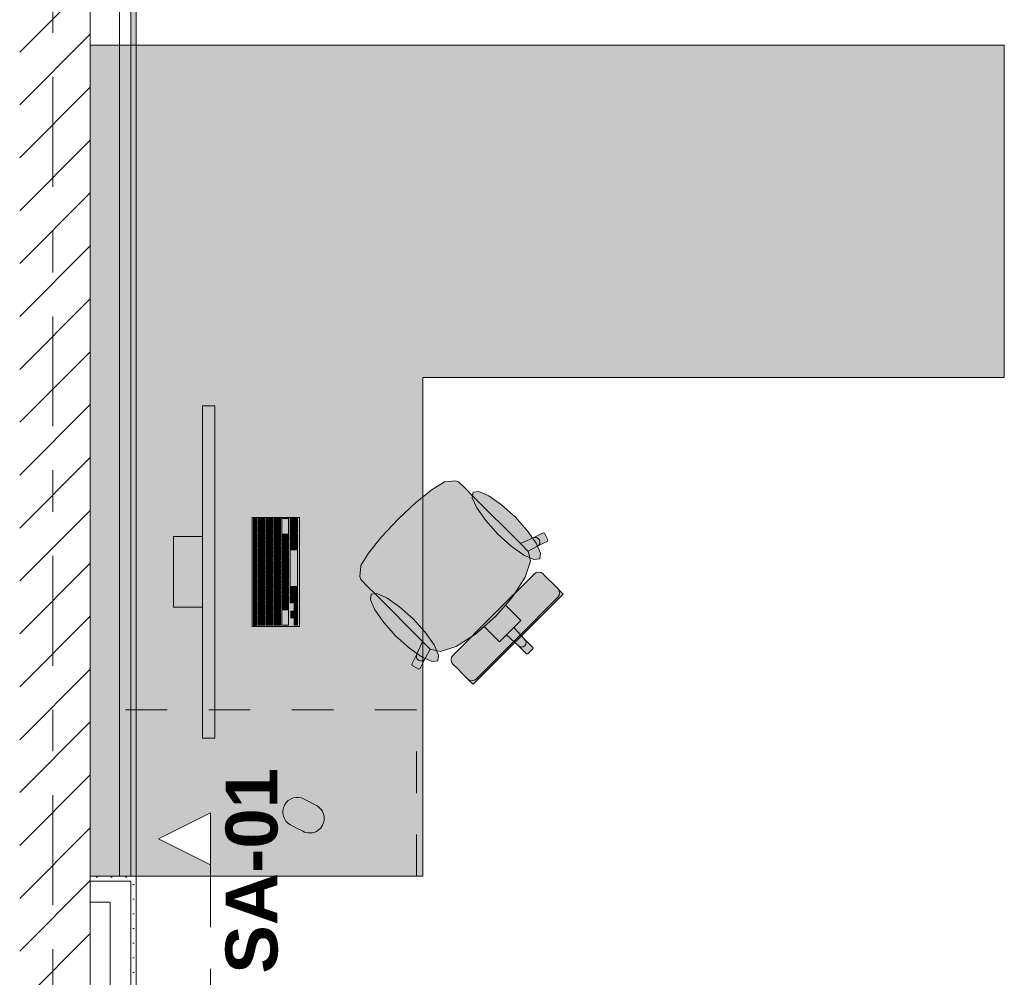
# Model space of a CAD drawing. Header units: metres. Extents: x -3.6 to 84.5, y -11 to 16.8.
# Tile 326 of 389: x 50.9 to 53.2, y 0.8 to 3.1. Entities that reach past the tile are written whole.
import ezdxf

# ---------------------------------------------------------------- set-up
doc = ezdxf.new("R2010")
doc.units = ezdxf.units.M
doc.header["$MEASUREMENT"] = 0
for name, pattern in [('Schnittlinie', [0.3, 0.15, -0.075, 0, -0.075]), ('Strichlinie doppelt', [0.546806, 0.264583, -0.105833, 0.070556, -0.105833]), ('Strichlinie eng', [0.115, 0.075, -0.04]), ('Wipeout_Contour', [1, 0, -1])]:
    doc.linetypes.add(name, pattern=pattern)
for name, color, linetype in [('203 - Marker.Schnitt - Ausbaudetail SA', 7, 'Continuous'), ('451 - Universal.Achsen Raster', 7, 'Continuous'), ('605 - Struktur.Wand Innen', 7, 'Continuous'), ('701 - Einrichtung.Möbel', 7, 'Continuous'), ('Neubau_606 - Struktur.Wand Innen Ausbau', 7, 'Continuous'), ('Neubau_653 - Abdeckung.TB Verkofferung', 7, 'Continuous')]:
    doc.layers.add(name, color=color, linetype=linetype)
doc.styles.add('ERSTELLTER_STIL_1', font='txt')
pattern_1 = [(45, (0, 0), (-0.01767767, 0.01767767), [0, -0.025])]

msp = doc.modelspace()

# ---------------------------------------------------------------- hatches: boundary and pattern name
at = {"layer": '701 - Einrichtung.Möbel', "linetype": 'Continuous', "lineweight": 0, "true_color": 0x3a3a3a}
for points in [[(51.02, 3.01), (51.02, 1.01), (51.82, 1.01), (51.82, 2.21), (53.22, 2.21), (53.22, 3.01)], [(51.3199, 2.1421), (51.2899, 2.1421), (51.2899, 1.3421), (51.3199, 1.3421)], [(51.9423, 1.923), (51.9228, 1.9425), (51.9061, 1.9592), (51.8991, 1.9615), (51.874, 1.9592), (51.8724, 1.9586), (51.843, 1.9407), (51.8039, 1.9093), (51.8033, 1.9088), (51.7609, 1.8691), (52.0791, 1.5509), (52.0853, 1.5571), (52.0852, 1.5602), (52.0653, 1.5801), (52.0394, 1.608), (52.0565, 1.6251), (52.0404, 1.6412), (52.0195, 1.6621), (52.0374, 1.6826), (52.067, 1.7294), (52.0797, 1.7677), (52.0736, 1.7916), (52.0963, 1.8039), (52.1207, 1.8159), (52.1216, 1.8189), (52.1131, 1.835), (52.1101, 1.8361), (52.0858, 1.824), (52.0551, 1.8102)], [(52.0423, 1.8744), (52.0099, 1.9036), (51.9794, 1.9251), (51.9553, 1.9359), (51.9412, 1.9341), (51.9394, 1.9201), (51.9502, 1.8959), (51.9718, 1.8654), (52.0009, 1.8331), (52.0333, 1.8039), (52.0638, 1.7823), (52.0879, 1.7716), (52.102, 1.7733), (52.1038, 1.7874), (52.093, 1.8115), (52.0714, 1.842)], [(51.5239, 1.8731), (51.4099, 1.8731), (51.4099, 1.6111), (51.5239, 1.6111)], [(51.4209, 1.8621), (51.4209, 1.8704), (51.4207, 1.8706), (51.4131, 1.8706), (51.4129, 1.8704), (51.4129, 1.8538), (51.4131, 1.8536), (51.4207, 1.8536), (51.4209, 1.8538)], [(51.4209, 1.8436), (51.4209, 1.8519), (51.4207, 1.8521), (51.4131, 1.8521), (51.4129, 1.8519), (51.4129, 1.8353), (51.4131, 1.8351), (51.4207, 1.8351), (51.4209, 1.8353)], [(51.4399, 1.8626), (51.4399, 1.8704), (51.4397, 1.8706), (51.4241, 1.8706), (51.4239, 1.8704), (51.4239, 1.8548), (51.4241, 1.8546), (51.4397, 1.8546), (51.4399, 1.8548)], [(51.4399, 1.8446), (51.4399, 1.8524), (51.4397, 1.8526), (51.4241, 1.8526), (51.4239, 1.8524), (51.4239, 1.8368), (51.4241, 1.8366), (51.4397, 1.8366), (51.4399, 1.8368)], [(51.4589, 1.8591), (51.4589, 1.8704), (51.4587, 1.8706), (51.4431, 1.8706), (51.4429, 1.8704), (51.4429, 1.8478), (51.4431, 1.8476), (51.4587, 1.8476), (51.4589, 1.8478)], [(51.4779, 1.8564), (51.4779, 1.8704), (51.4777, 1.8706), (51.4621, 1.8706), (51.4619, 1.8704), (51.4619, 1.8423), (51.4621, 1.8421), (51.4777, 1.8421), (51.4779, 1.8423)], [(51.4969, 1.8519), (51.4969, 1.8704), (51.4967, 1.8706), (51.4811, 1.8706), (51.4809, 1.8704), (51.4809, 1.8333), (51.4811, 1.8331), (51.4967, 1.8331), (51.4969, 1.8333)], [(51.5189, 1.8626), (51.5189, 1.8704), (51.5187, 1.8706), (51.5011, 1.8706), (51.5009, 1.8704), (51.5009, 1.8548), (51.5011, 1.8546), (51.5187, 1.8546), (51.5189, 1.8548)], [(51.5189, 1.8446), (51.5189, 1.8524), (51.5187, 1.8526), (51.5011, 1.8526), (51.5009, 1.8524), (51.5009, 1.8368), (51.5011, 1.8366), (51.5187, 1.8366), (51.5189, 1.8368)], [(51.707, 1.6877), (51.8197, 1.5749), (51.8059, 1.5442), (51.7939, 1.5199), (51.7949, 1.5168), (51.8111, 1.5084), (51.814, 1.5093), (51.8261, 1.5336), (51.8384, 1.5564), (51.8623, 1.5503), (51.9006, 1.5629), (51.9474, 1.5925), (51.9679, 1.6105), (51.9887, 1.5896), (52.0049, 1.5735), (52.022, 1.5906), (52.0498, 1.5646), (52.0697, 1.5447), (52.0729, 1.5447), (52.0791, 1.5509), (51.7609, 1.8691), (51.7212, 1.8267), (51.7207, 1.8261), (51.6892, 1.7869), (51.6714, 1.7576), (51.6708, 1.756), (51.6685, 1.7309), (51.6708, 1.7239), (51.6875, 1.7071)], [(51.2899, 1.6571), (51.2899, 1.8271), (51.2199, 1.8271), (51.2199, 1.6571)], [(51.4209, 1.8251), (51.4209, 1.8334), (51.4207, 1.8336), (51.4131, 1.8336), (51.4129, 1.8334), (51.4129, 1.8168), (51.4131, 1.8166), (51.4207, 1.8166), (51.4209, 1.8168)], [(51.4399, 1.8266), (51.4399, 1.8344), (51.4397, 1.8346), (51.4241, 1.8346), (51.4239, 1.8344), (51.4239, 1.8188), (51.4241, 1.8186), (51.4397, 1.8186), (51.4399, 1.8188)], [(51.4589, 1.8376), (51.4589, 1.8454), (51.4587, 1.8456), (51.4431, 1.8456), (51.4429, 1.8454), (51.4429, 1.8298), (51.4431, 1.8296), (51.4587, 1.8296), (51.4589, 1.8298)], [(51.4589, 1.8196), (51.4589, 1.8274), (51.4587, 1.8276), (51.4431, 1.8276), (51.4429, 1.8274), (51.4429, 1.8118), (51.4431, 1.8116), (51.4587, 1.8116), (51.4589, 1.8118)], [(51.4779, 1.8321), (51.4779, 1.8399), (51.4777, 1.8401), (51.4621, 1.8401), (51.4619, 1.8399), (51.4619, 1.8243), (51.4621, 1.8241), (51.4777, 1.8241), (51.4779, 1.8243)], [(51.4969, 1.8231), (51.4969, 1.8309), (51.4967, 1.8311), (51.4811, 1.8311), (51.4809, 1.8309), (51.4809, 1.8153), (51.4811, 1.8151), (51.4967, 1.8151), (51.4969, 1.8153)], [(51.5189, 1.8266), (51.5189, 1.8344), (51.5187, 1.8346), (51.5011, 1.8346), (51.5009, 1.8344), (51.5009, 1.8188), (51.5011, 1.8186), (51.5187, 1.8186), (51.5189, 1.8188)], [(51.4209, 1.8066), (51.4209, 1.8149), (51.4207, 1.8151), (51.4131, 1.8151), (51.4129, 1.8149), (51.4129, 1.7983), (51.4131, 1.7981), (51.4207, 1.7981), (51.4209, 1.7983)], [(51.4399, 1.8086), (51.4399, 1.8164), (51.4397, 1.8166), (51.4241, 1.8166), (51.4239, 1.8164), (51.4239, 1.8008), (51.4241, 1.8006), (51.4397, 1.8006), (51.4399, 1.8008)], [(51.4589, 1.8016), (51.4589, 1.8094), (51.4587, 1.8096), (51.4431, 1.8096), (51.4429, 1.8094), (51.4429, 1.7938), (51.4431, 1.7936), (51.4587, 1.7936), (51.4589, 1.7938)], [(51.4779, 1.8141), (51.4779, 1.8219), (51.4777, 1.8221), (51.4621, 1.8221), (51.4619, 1.8219), (51.4619, 1.8063), (51.4621, 1.8061), (51.4777, 1.8061), (51.4779, 1.8063)], [(51.4779, 1.7961), (51.4779, 1.8039), (51.4777, 1.8041), (51.4621, 1.8041), (51.4619, 1.8039), (51.4619, 1.7883), (51.4621, 1.7881), (51.4777, 1.7881), (51.4779, 1.7883)], [(51.4969, 1.8051), (51.4969, 1.8129), (51.4967, 1.8131), (51.4811, 1.8131), (51.4809, 1.8129), (51.4809, 1.7973), (51.4811, 1.7971), (51.4967, 1.7971), (51.4969, 1.7973)], [(51.5189, 1.8069), (51.5189, 1.8164), (51.5187, 1.8166), (51.5011, 1.8166), (51.5009, 1.8164), (51.5009, 1.7973), (51.5011, 1.7971), (51.5187, 1.7971), (51.5189, 1.7973)], [(51.4209, 1.7881), (51.4209, 1.7964), (51.4207, 1.7966), (51.4131, 1.7966), (51.4129, 1.7964), (51.4129, 1.7798), (51.4131, 1.7796), (51.4207, 1.7796), (51.4209, 1.7798)], [(51.4209, 1.7696), (51.4209, 1.7779), (51.4207, 1.7781), (51.4131, 1.7781), (51.4129, 1.7779), (51.4129, 1.7613), (51.4131, 1.7611), (51.4207, 1.7611), (51.4209, 1.7613)], [(51.4399, 1.7906), (51.4399, 1.7984), (51.4397, 1.7986), (51.4241, 1.7986), (51.4239, 1.7984), (51.4239, 1.7828), (51.4241, 1.7826), (51.4397, 1.7826), (51.4399, 1.7828)], [(51.4399, 1.7726), (51.4399, 1.7804), (51.4397, 1.7806), (51.4241, 1.7806), (51.4239, 1.7804), (51.4239, 1.7648), (51.4241, 1.7646), (51.4397, 1.7646), (51.4399, 1.7648)], [(51.4589, 1.7836), (51.4589, 1.7914), (51.4587, 1.7916), (51.4431, 1.7916), (51.4429, 1.7914), (51.4429, 1.7758), (51.4431, 1.7756), (51.4587, 1.7756), (51.4589, 1.7758)], [(51.4779, 1.7781), (51.4779, 1.7859), (51.4777, 1.7861), (51.4621, 1.7861), (51.4619, 1.7859), (51.4619, 1.7703), (51.4621, 1.7701), (51.4777, 1.7701), (51.4779, 1.7703)], [(51.4969, 1.7871), (51.4969, 1.7949), (51.4967, 1.7951), (51.4811, 1.7951), (51.4809, 1.7949), (51.4809, 1.7793), (51.4811, 1.7791), (51.4967, 1.7791), (51.4969, 1.7793)], [(51.5189, 1.7511), (51.5189, 1.7949), (51.5187, 1.7951), (51.5011, 1.7951), (51.5009, 1.7949), (51.5009, 1.7073), (51.5011, 1.7071), (51.5187, 1.7071), (51.5189, 1.7073)], [(51.4209, 1.7511), (51.4209, 1.7594), (51.4207, 1.7596), (51.4131, 1.7596), (51.4129, 1.7594), (51.4129, 1.7428), (51.4131, 1.7426), (51.4207, 1.7426), (51.4209, 1.7428)], [(51.4399, 1.7546), (51.4399, 1.7624), (51.4397, 1.7626), (51.4241, 1.7626), (51.4239, 1.7624), (51.4239, 1.7468), (51.4241, 1.7466), (51.4397, 1.7466), (51.4399, 1.7468)], [(51.4589, 1.7656), (51.4589, 1.7734), (51.4587, 1.7736), (51.4431, 1.7736), (51.4429, 1.7734), (51.4429, 1.7578), (51.4431, 1.7576), (51.4587, 1.7576), (51.4589, 1.7578)], [(51.4589, 1.7476), (51.4589, 1.7554), (51.4587, 1.7556), (51.4431, 1.7556), (51.4429, 1.7554), (51.4429, 1.7398), (51.4431, 1.7396), (51.4587, 1.7396), (51.4589, 1.7398)], [(51.4779, 1.7601), (51.4779, 1.7679), (51.4777, 1.7681), (51.4621, 1.7681), (51.4619, 1.7679), (51.4619, 1.7523), (51.4621, 1.7521), (51.4777, 1.7521), (51.4779, 1.7523)], [(51.4969, 1.7691), (51.4969, 1.7769), (51.4967, 1.7771), (51.4811, 1.7771), (51.4809, 1.7769), (51.4809, 1.7613), (51.4811, 1.7611), (51.4967, 1.7611), (51.4969, 1.7613)], [(51.4969, 1.7511), (51.4969, 1.7589), (51.4967, 1.7591), (51.4811, 1.7591), (51.4809, 1.7589), (51.4809, 1.7433), (51.4811, 1.7431), (51.4967, 1.7431), (51.4969, 1.7433)], [(51.4209, 1.7326), (51.4209, 1.7409), (51.4207, 1.7411), (51.4131, 1.7411), (51.4129, 1.7409), (51.4129, 1.7243), (51.4131, 1.7241), (51.4207, 1.7241), (51.4209, 1.7243)], [(51.4399, 1.7366), (51.4399, 1.7444), (51.4397, 1.7446), (51.4241, 1.7446), (51.4239, 1.7444), (51.4239, 1.7288), (51.4241, 1.7286), (51.4397, 1.7286), (51.4399, 1.7288)], [(51.4589, 1.7296), (51.4589, 1.7374), (51.4587, 1.7376), (51.4431, 1.7376), (51.4429, 1.7374), (51.4429, 1.7218), (51.4431, 1.7216), (51.4587, 1.7216), (51.4589, 1.7218)], [(51.4779, 1.7421), (51.4779, 1.7499), (51.4777, 1.7501), (51.4621, 1.7501), (51.4619, 1.7499), (51.4619, 1.7343), (51.4621, 1.7341), (51.4777, 1.7341), (51.4779, 1.7343)], [(51.4779, 1.7241), (51.4779, 1.7319), (51.4777, 1.7321), (51.4621, 1.7321), (51.4619, 1.7319), (51.4619, 1.7163), (51.4621, 1.7161), (51.4777, 1.7161), (51.4779, 1.7163)], [(51.4969, 1.7331), (51.4969, 1.7409), (51.4967, 1.7411), (51.4811, 1.7411), (51.4809, 1.7409), (51.4809, 1.7253), (51.4811, 1.7251), (51.4967, 1.7251), (51.4969, 1.7253)], [(52.0882, 1.737), (51.9906, 1.6394), (52.0498, 1.5802), (52.1582, 1.6887), (52.1529, 1.694), (52.1505, 1.6964), (52.145, 1.7019), (52.1426, 1.7043), (52.1354, 1.7115), (52.118, 1.7289), (52.1123, 1.7346), (52.1098, 1.7371), (52.1049, 1.7404), (52.099, 1.7415), (52.0932, 1.7403)], [(51.4209, 1.7141), (51.4209, 1.7224), (51.4207, 1.7226), (51.4131, 1.7226), (51.4129, 1.7224), (51.4129, 1.7058), (51.4131, 1.7056), (51.4207, 1.7056), (51.4209, 1.7058)], [(51.4399, 1.7186), (51.4399, 1.7264), (51.4397, 1.7266), (51.4241, 1.7266), (51.4239, 1.7264), (51.4239, 1.7108), (51.4241, 1.7106), (51.4397, 1.7106), (51.4399, 1.7108)], [(51.4399, 1.7006), (51.4399, 1.7084), (51.4397, 1.7086), (51.4241, 1.7086), (51.4239, 1.7084), (51.4239, 1.6928), (51.4241, 1.6926), (51.4397, 1.6926), (51.4399, 1.6928)], [(51.4589, 1.7116), (51.4589, 1.7194), (51.4587, 1.7196), (51.4431, 1.7196), (51.4429, 1.7194), (51.4429, 1.7038), (51.4431, 1.7036), (51.4587, 1.7036), (51.4589, 1.7038)], [(51.4779, 1.7061), (51.4779, 1.7139), (51.4777, 1.7141), (51.4621, 1.7141), (51.4619, 1.7139), (51.4619, 1.6983), (51.4621, 1.6981), (51.4777, 1.6981), (51.4779, 1.6983)], [(51.4969, 1.7151), (51.4969, 1.7229), (51.4967, 1.7231), (51.4811, 1.7231), (51.4809, 1.7229), (51.4809, 1.7073), (51.4811, 1.7071), (51.4967, 1.7071), (51.4969, 1.7073)], [(51.4209, 1.6956), (51.4209, 1.7039), (51.4207, 1.7041), (51.4131, 1.7041), (51.4129, 1.7039), (51.4129, 1.6873), (51.4131, 1.6871), (51.4207, 1.6871), (51.4209, 1.6873)], [(51.4209, 1.6771), (51.4209, 1.6854), (51.4207, 1.6856), (51.4131, 1.6856), (51.4129, 1.6854), (51.4129, 1.6688), (51.4131, 1.6686), (51.4207, 1.6686), (51.4209, 1.6688)], [(51.4399, 1.6826), (51.4399, 1.6904), (51.4397, 1.6906), (51.4241, 1.6906), (51.4239, 1.6904), (51.4239, 1.6748), (51.4241, 1.6746), (51.4397, 1.6746), (51.4399, 1.6748)], [(51.4589, 1.6936), (51.4589, 1.7014), (51.4587, 1.7016), (51.4431, 1.7016), (51.4429, 1.7014), (51.4429, 1.6858), (51.4431, 1.6856), (51.4587, 1.6856), (51.4589, 1.6858)], [(51.4589, 1.6756), (51.4589, 1.6834), (51.4587, 1.6836), (51.4431, 1.6836), (51.4429, 1.6834), (51.4429, 1.6678), (51.4431, 1.6676), (51.4587, 1.6676), (51.4589, 1.6678)], [(51.4779, 1.6881), (51.4779, 1.6959), (51.4777, 1.6961), (51.4621, 1.6961), (51.4619, 1.6959), (51.4619, 1.6803), (51.4621, 1.6801), (51.4777, 1.6801), (51.4779, 1.6803)], [(51.4969, 1.6971), (51.4969, 1.7049), (51.4967, 1.7051), (51.4811, 1.7051), (51.4809, 1.7049), (51.4809, 1.6893), (51.4811, 1.6891), (51.4967, 1.6891), (51.4969, 1.6893)], [(51.4969, 1.6791), (51.4969, 1.6869), (51.4967, 1.6871), (51.4811, 1.6871), (51.4809, 1.6869), (51.4809, 1.6713), (51.4811, 1.6711), (51.4967, 1.6711), (51.4969, 1.6713)], [(51.5189, 1.6954), (51.5189, 1.7049), (51.5187, 1.7051), (51.5011, 1.7051), (51.5009, 1.7049), (51.5009, 1.6858), (51.5011, 1.6856), (51.5187, 1.6856), (51.5189, 1.6858)], [(51.5189, 1.6756), (51.5189, 1.6834), (51.5187, 1.6836), (51.5011, 1.6836), (51.5009, 1.6834), (51.5009, 1.6678), (51.5011, 1.6676), (51.5187, 1.6676), (51.5189, 1.6678)], [(51.7556, 1.5877), (51.7879, 1.5585), (51.8185, 1.537), (51.8426, 1.5262), (51.8566, 1.528), (51.8584, 1.542), (51.8477, 1.5662), (51.8261, 1.5967), (51.7969, 1.629), (51.7646, 1.6582), (51.7341, 1.6798), (51.7099, 1.6905), (51.6959, 1.6887), (51.6941, 1.6747), (51.7048, 1.6506), (51.7264, 1.6201)], [(51.4209, 1.6586), (51.4209, 1.6669), (51.4207, 1.6671), (51.4131, 1.6671), (51.4129, 1.6669), (51.4129, 1.6503), (51.4131, 1.6501), (51.4207, 1.6501), (51.4209, 1.6503)], [(51.4399, 1.6646), (51.4399, 1.6724), (51.4397, 1.6726), (51.4241, 1.6726), (51.4239, 1.6724), (51.4239, 1.6568), (51.4241, 1.6566), (51.4397, 1.6566), (51.4399, 1.6568)], [(51.4589, 1.6576), (51.4589, 1.6654), (51.4587, 1.6656), (51.4431, 1.6656), (51.4429, 1.6654), (51.4429, 1.6498), (51.4431, 1.6496), (51.4587, 1.6496), (51.4589, 1.6498)], [(51.4779, 1.6701), (51.4779, 1.6779), (51.4777, 1.6781), (51.4621, 1.6781), (51.4619, 1.6779), (51.4619, 1.6623), (51.4621, 1.6621), (51.4777, 1.6621), (51.4779, 1.6623)], [(51.4779, 1.6521), (51.4779, 1.6599), (51.4777, 1.6601), (51.4621, 1.6601), (51.4619, 1.6599), (51.4619, 1.6443), (51.4621, 1.6441), (51.4777, 1.6441), (51.4779, 1.6443)], [(51.4969, 1.6611), (51.4969, 1.6689), (51.4967, 1.6691), (51.4811, 1.6691), (51.4809, 1.6689), (51.4809, 1.6533), (51.4811, 1.6531), (51.4967, 1.6531), (51.4969, 1.6533)], [(51.5189, 1.6576), (51.5189, 1.6654), (51.5187, 1.6656), (51.5111, 1.6656), (51.5109, 1.6654), (51.5109, 1.6498), (51.5111, 1.6496), (51.5187, 1.6496), (51.5189, 1.6498)], [(51.4209, 1.6401), (51.4209, 1.6484), (51.4207, 1.6486), (51.4131, 1.6486), (51.4129, 1.6484), (51.4129, 1.6318), (51.4131, 1.6316), (51.4207, 1.6316), (51.4209, 1.6318)], [(51.4399, 1.6466), (51.4399, 1.6544), (51.4397, 1.6546), (51.4241, 1.6546), (51.4239, 1.6544), (51.4239, 1.6388), (51.4241, 1.6386), (51.4397, 1.6386), (51.4399, 1.6388)], [(51.4399, 1.6251), (51.4399, 1.6364), (51.4397, 1.6366), (51.4241, 1.6366), (51.4239, 1.6364), (51.4239, 1.6138), (51.4241, 1.6136), (51.4397, 1.6136), (51.4399, 1.6138)], [(51.4589, 1.6396), (51.4589, 1.6474), (51.4587, 1.6476), (51.4431, 1.6476), (51.4429, 1.6474), (51.4429, 1.6318), (51.4431, 1.6316), (51.4587, 1.6316), (51.4589, 1.6318)], [(51.4779, 1.6279), (51.4779, 1.6419), (51.4777, 1.6421), (51.4621, 1.6421), (51.4619, 1.6419), (51.4619, 1.6138), (51.4621, 1.6136), (51.4777, 1.6136), (51.4779, 1.6138)], [(51.4969, 1.6324), (51.4969, 1.6509), (51.4967, 1.6511), (51.4811, 1.6511), (51.4809, 1.6509), (51.4809, 1.6138), (51.4811, 1.6136), (51.4967, 1.6136), (51.4969, 1.6138)], [(51.5109, 1.6396), (51.5109, 1.6474), (51.5107, 1.6476), (51.5031, 1.6476), (51.5029, 1.6474), (51.5029, 1.6318), (51.5031, 1.6316), (51.5107, 1.6316), (51.5109, 1.6318)], [(51.5189, 1.6396), (51.5189, 1.6474), (51.5187, 1.6476), (51.5111, 1.6476), (51.5109, 1.6474), (51.5109, 1.6318), (51.5111, 1.6316), (51.5187, 1.6316), (51.5189, 1.6318)], [(51.893, 1.5418), (51.8897, 1.5368), (51.8885, 1.5309), (51.8896, 1.5251), (51.8929, 1.5202), (51.8953, 1.5177), (51.9011, 1.5119), (51.9185, 1.4946), (51.9256, 1.4874), (51.9281, 1.485), (51.9336, 1.4794), (51.936, 1.477), (51.9413, 1.4718), (52.0498, 1.5802), (51.9906, 1.6394)], [(51.4209, 1.6216), (51.4209, 1.6299), (51.4207, 1.6301), (51.4131, 1.6301), (51.4129, 1.6299), (51.4129, 1.6133), (51.4131, 1.6131), (51.4207, 1.6131), (51.4209, 1.6133)], [(51.4589, 1.6216), (51.4589, 1.6294), (51.4587, 1.6296), (51.4431, 1.6296), (51.4429, 1.6294), (51.4429, 1.6138), (51.4431, 1.6136), (51.4587, 1.6136), (51.4589, 1.6138)], [(51.5189, 1.6216), (51.5189, 1.6294), (51.5187, 1.6296), (51.5111, 1.6296), (51.5109, 1.6294), (51.5109, 1.6138), (51.5111, 1.6136), (51.5187, 1.6136), (51.5189, 1.6138)], [(51.5166, 1.1258), (51.5316, 1.1179, 1), (51.5645, 1.1797), (51.5345, 1.1956, 0.994302), (51.5016, 1.1338)]]:
    msp.add_hatch(color=250, dxfattribs=at).paths.add_polyline_path(points)
at = {"layer": 'Neubau_606 - Struktur.Wand Innen Ausbau', "linetype": 'Continuous', "lineweight": 0, "true_color": 0x000000}
h = msp.add_hatch(dxfattribs=at)
h.set_pattern_fill('Gips_0001', color=18, style=0, pattern_type=2)
h.set_pattern_definition(pattern_1)
h.paths.add_polyline_path([(51.1175, 1.01), (51.1175, 0.9975), (51.13, 1.01)])
h = msp.add_hatch(dxfattribs=at)
h.set_pattern_fill('Gips_0001', color=18, style=0, pattern_type=2)
h.set_pattern_definition(pattern_1)
h.paths.add_polyline_path([(51.1175, 0.9975), (51.13, 0.9975), (51.13, 1.01)])
h = msp.add_hatch(dxfattribs=at)
h.set_pattern_fill('Gips_0001', color=18, style=0, pattern_type=2)
h.set_pattern_definition(pattern_1)
h.paths.add_polyline_path([(51.1175, 0.9975), (51.1175, 0.255), (51.13, 0.255), (51.13, 0.9975)])
at = {"layer": 'Neubau_653 - Abdeckung.TB Verkofferung', "linetype": 'Continuous', "lineweight": 0, "true_color": 0x000000}
h = msp.add_hatch(dxfattribs=at)
h.set_pattern_fill('Gips_0001', color=18, style=0, pattern_type=2)
h.set_pattern_definition(pattern_1)
h.paths.add_polyline_path([(51.13, 1.01), (51.13, 5.0505), (51.1175, 5.0505), (51.1175, 1.01)])

# ---------------------------------------------------------------- linework, layer by layer
at = {"layer": '203 - Marker.Schnitt - Ausbaudetail SA', "color": 7, "linetype": 'Schnittlinie', "lineweight": 13}
msp.add_line((51.309, 1.037), (51.309, -0.4425), dxfattribs=at)
at = {"layer": '701 - Einrichtung.Möbel', "color": 7, "linetype": 'Continuous', "lineweight": 5, "true_color": 0xebebeb}
for p, q in [((51.843, 1.9407), (51.8724, 1.9586)), ((51.8724, 1.9586), (51.874, 1.9592)), ((51.874, 1.9592), (51.8991, 1.9615)), ((51.8991, 1.9615), (51.9061, 1.9592)), ((51.9061, 1.9592), (51.9228, 1.9425)), ((51.8039, 1.9093), (51.843, 1.9407)), ((51.9228, 1.9425), (51.9423, 1.923)), ((51.9423, 1.923), (52.0551, 1.8102)), ((51.7609, 1.8691), (51.8033, 1.9088)), ((51.8033, 1.9088), (51.8039, 1.9093)), ((51.7609, 1.8691), (51.7212, 1.8267)), ((51.7207, 1.8261), (51.6892, 1.7869)), ((51.7212, 1.8267), (51.7207, 1.8261)), ((52.0858, 1.824), (52.1101, 1.8361)), ((52.0858, 1.824), (52.09, 1.8251)), ((52.09, 1.8251), (52.0943, 1.8245)), ((52.1101, 1.8361), (52.1131, 1.835)), ((52.1131, 1.835), (52.1216, 1.8189)), ((52.0551, 1.8102), (52.0858, 1.824)), ((52.0735, 1.7918), (52.0551, 1.8102)), ((52.0963, 1.8039), (52.0736, 1.7916)), ((52.0943, 1.8245), (52.0982, 1.8223)), ((52.1207, 1.8159), (52.0963, 1.8039)), ((52.0997, 1.8065), (52.0963, 1.8039)), ((52.0982, 1.8223), (52.1009, 1.8189)), ((52.1018, 1.8103), (52.0997, 1.8065)), ((52.1009, 1.8189), (52.1022, 1.8146)), ((52.1022, 1.8146), (52.1018, 1.8103)), ((52.1216, 1.8189), (52.1207, 1.8159)), ((51.6892, 1.7869), (51.6714, 1.7576)), ((52.0735, 1.7918), (52.0736, 1.7916)), ((52.0736, 1.7916), (52.0797, 1.7677)), ((51.6708, 1.756), (51.6685, 1.7309)), ((51.6714, 1.7576), (51.6708, 1.756)), ((52.0797, 1.7677), (52.067, 1.7294)), ((51.6685, 1.7309), (51.6708, 1.7239)), ((51.9906, 1.6394), (52.0882, 1.737)), ((52.0882, 1.737), (52.0932, 1.7403)), ((52.0932, 1.7403), (52.099, 1.7415)), ((52.099, 1.7415), (52.1049, 1.7404)), ((52.1049, 1.7404), (52.1098, 1.7371)), ((52.1098, 1.7371), (52.1123, 1.7346)), ((52.1123, 1.7346), (52.118, 1.7289)), ((51.6708, 1.7239), (51.6875, 1.7071)), ((51.6875, 1.7071), (51.707, 1.6877)), ((52.067, 1.7294), (52.0374, 1.6826)), ((52.118, 1.7289), (52.1354, 1.7115)), ((52.1354, 1.7115), (52.1426, 1.7043)), ((51.707, 1.6877), (51.8197, 1.5749)), ((52.1582, 1.6887), (52.0498, 1.5802)), ((52.1426, 1.7043), (52.145, 1.7019)), ((52.1449, 1.6803), (52.1483, 1.6852)), ((52.1483, 1.6969), (52.145, 1.7019)), ((52.145, 1.7019), (52.1505, 1.6964)), ((52.1495, 1.6911), (52.1483, 1.6969)), ((52.1483, 1.6852), (52.1495, 1.6911)), ((52.1505, 1.6964), (52.1529, 1.694)), ((52.1529, 1.694), (52.1582, 1.6887)), ((52.0195, 1.6621), (51.9954, 1.6346)), ((52.0374, 1.6826), (52.0195, 1.6621)), ((52.0195, 1.6621), (52.0404, 1.6412)), ((52.0473, 1.5827), (52.1449, 1.6803)), ((51.9906, 1.6394), (51.893, 1.5418)), ((52.0404, 1.6412), (52.0565, 1.6251)), ((51.9679, 1.6105), (51.9954, 1.6346)), ((52.0565, 1.6251), (52.0394, 1.608)), ((51.9006, 1.5629), (51.9474, 1.5925)), ((51.9474, 1.5925), (51.9679, 1.6105)), ((51.9679, 1.6105), (51.9887, 1.5896)), ((51.9887, 1.5896), (52.0049, 1.5735)), ((52.0049, 1.5735), (52.022, 1.5906)), ((52.022, 1.5906), (52.0307, 1.5993)), ((52.022, 1.5906), (52.0498, 1.5646)), ((52.0394, 1.608), (52.0307, 1.5993)), ((52.0394, 1.608), (52.0653, 1.5801)), ((51.8197, 1.5749), (51.8059, 1.5442)), ((51.8382, 1.5564), (51.8197, 1.5749)), ((51.9413, 1.4718), (52.0498, 1.5802)), ((52.0473, 1.5827), (51.9497, 1.4851)), ((52.0498, 1.5646), (52.0535, 1.5622)), ((52.0498, 1.5646), (52.0697, 1.5447)), ((52.0621, 1.562), (52.0657, 1.5643)), ((52.0653, 1.5801), (52.0678, 1.5765)), ((52.0653, 1.5801), (52.0852, 1.5602)), ((52.068, 1.5679), (52.0657, 1.5643)), ((52.0678, 1.5765), (52.0688, 1.5722)), ((52.0688, 1.5722), (52.068, 1.5679)), ((51.8059, 1.5442), (51.7939, 1.5199)), ((51.8059, 1.5442), (51.8048, 1.54)), ((51.8261, 1.5336), (51.8384, 1.5564)), ((51.8382, 1.5564), (51.8384, 1.5564)), ((51.8384, 1.5564), (51.8623, 1.5503)), ((51.8623, 1.5503), (51.9006, 1.5629)), ((51.893, 1.5418), (51.8897, 1.5368)), ((52.0535, 1.5622), (52.0578, 1.5612)), ((52.0578, 1.5612), (52.0621, 1.562)), ((52.0697, 1.5447), (52.0729, 1.5447)), ((52.0729, 1.5447), (52.0791, 1.5509)), ((52.0853, 1.5571), (52.0791, 1.5509)), ((52.0852, 1.5602), (52.0853, 1.5571)), ((51.7939, 1.5199), (51.7949, 1.5168)), ((51.7949, 1.5168), (51.8111, 1.5084)), ((51.8048, 1.54), (51.8054, 1.5357)), ((51.8054, 1.5357), (51.8076, 1.5318)), ((51.8076, 1.5318), (51.8111, 1.5291)), ((51.8111, 1.5291), (51.8153, 1.5278)), ((51.814, 1.5093), (51.8261, 1.5336)), ((51.8153, 1.5278), (51.8197, 1.5282)), ((51.8197, 1.5282), (51.8234, 1.5303)), ((51.8234, 1.5303), (51.8261, 1.5336)), ((51.8897, 1.5368), (51.8885, 1.5309)), ((51.8885, 1.5309), (51.8896, 1.5251)), ((51.8896, 1.5251), (51.8929, 1.5202)), ((51.8929, 1.5202), (51.8953, 1.5177)), ((51.8953, 1.5177), (51.9011, 1.5119)), ((51.8111, 1.5084), (51.814, 1.5093)), ((51.9011, 1.5119), (51.9185, 1.4946)), ((51.9185, 1.4946), (51.9256, 1.4874)), ((51.9256, 1.4874), (51.9281, 1.485)), ((51.9281, 1.485), (51.9336, 1.4794)), ((51.9331, 1.4817), (51.9281, 1.4849)), ((51.9389, 1.4805), (51.9331, 1.4817)), ((51.9336, 1.4794), (51.936, 1.477)), ((51.936, 1.477), (51.9413, 1.4718)), ((51.9447, 1.4817), (51.9389, 1.4805)), ((51.9497, 1.4851), (51.9447, 1.4817))]:
    msp.add_line(p, q, dxfattribs=at)
at = {"layer": '701 - Einrichtung.Möbel', "color": 7, "linetype": 'Strichlinie eng', "lineweight": 5, "true_color": 0xebebeb}
for p, q in [((51.805, 1.41), (51.02, 1.41)), ((51.805, 1.01), (51.805, 1.41))]:
    msp.add_line(p, q, dxfattribs=at)
at = {"layer": '701 - Einrichtung.Möbel', "color": 7, "linetype": 'Continuous', "lineweight": 5, "true_color": 0xebebeb, "flags": 128}
for points in [[(51.02, 3.01), (51.02, 1.01), (51.82, 1.01), (51.82, 2.21), (53.22, 2.21), (53.22, 3.01)], [(51.3199, 2.1421), (51.3199, 1.3421), (51.2899, 1.3421), (51.2899, 2.1421)], [(52.0423, 1.8744), (52.0714, 1.842), (52.093, 1.8115), (52.1038, 1.7874), (52.102, 1.7733), (52.0879, 1.7716), (52.0638, 1.7823), (52.0333, 1.8039), (52.0009, 1.8331), (51.9718, 1.8654), (51.9502, 1.8959), (51.9394, 1.9201), (51.9412, 1.9341), (51.9553, 1.9359), (51.9794, 1.9251), (52.0099, 1.9036)], [(51.5239, 1.8731), (51.5239, 1.6111), (51.4099, 1.6111), (51.4099, 1.8731)], [(51.4209, 1.8621), (51.4209, 1.8538), (51.4207, 1.8536), (51.4131, 1.8536), (51.4129, 1.8538), (51.4129, 1.8704), (51.4131, 1.8706), (51.4207, 1.8706), (51.4209, 1.8704)], [(51.4209, 1.8436), (51.4209, 1.8353), (51.4207, 1.8351), (51.4131, 1.8351), (51.4129, 1.8353), (51.4129, 1.8519), (51.4131, 1.8521), (51.4207, 1.8521), (51.4209, 1.8519)], [(51.4399, 1.8626), (51.4399, 1.8548), (51.4397, 1.8546), (51.4241, 1.8546), (51.4239, 1.8548), (51.4239, 1.8704), (51.4241, 1.8706), (51.4397, 1.8706), (51.4399, 1.8704)], [(51.4399, 1.8446), (51.4399, 1.8368), (51.4397, 1.8366), (51.4241, 1.8366), (51.4239, 1.8368), (51.4239, 1.8524), (51.4241, 1.8526), (51.4397, 1.8526), (51.4399, 1.8524)], [(51.4589, 1.8591), (51.4589, 1.8478), (51.4587, 1.8476), (51.4431, 1.8476), (51.4429, 1.8478), (51.4429, 1.8704), (51.4431, 1.8706), (51.4587, 1.8706), (51.4589, 1.8704)], [(51.4779, 1.8564), (51.4779, 1.8423), (51.4777, 1.8421), (51.4621, 1.8421), (51.4619, 1.8423), (51.4619, 1.8704), (51.4621, 1.8706), (51.4777, 1.8706), (51.4779, 1.8704)], [(51.4969, 1.8519), (51.4969, 1.8333), (51.4967, 1.8331), (51.4811, 1.8331), (51.4809, 1.8333), (51.4809, 1.8704), (51.4811, 1.8706), (51.4967, 1.8706), (51.4969, 1.8704)], [(51.5189, 1.8626), (51.5189, 1.8548), (51.5187, 1.8546), (51.5011, 1.8546), (51.5009, 1.8548), (51.5009, 1.8704), (51.5011, 1.8706), (51.5187, 1.8706), (51.5189, 1.8704)], [(51.5189, 1.8446), (51.5189, 1.8368), (51.5187, 1.8366), (51.5011, 1.8366), (51.5009, 1.8368), (51.5009, 1.8524), (51.5011, 1.8526), (51.5187, 1.8526), (51.5189, 1.8524)], [(51.2899, 1.6571), (51.2199, 1.6571), (51.2199, 1.8271), (51.2899, 1.8271)], [(51.4209, 1.8251), (51.4209, 1.8168), (51.4207, 1.8166), (51.4131, 1.8166), (51.4129, 1.8168), (51.4129, 1.8334), (51.4131, 1.8336), (51.4207, 1.8336), (51.4209, 1.8334)], [(51.4399, 1.8266), (51.4399, 1.8188), (51.4397, 1.8186), (51.4241, 1.8186), (51.4239, 1.8188), (51.4239, 1.8344), (51.4241, 1.8346), (51.4397, 1.8346), (51.4399, 1.8344)], [(51.4589, 1.8376), (51.4589, 1.8298), (51.4587, 1.8296), (51.4431, 1.8296), (51.4429, 1.8298), (51.4429, 1.8454), (51.4431, 1.8456), (51.4587, 1.8456), (51.4589, 1.8454)], [(51.4589, 1.8196), (51.4589, 1.8118), (51.4587, 1.8116), (51.4431, 1.8116), (51.4429, 1.8118), (51.4429, 1.8274), (51.4431, 1.8276), (51.4587, 1.8276), (51.4589, 1.8274)], [(51.4779, 1.8321), (51.4779, 1.8243), (51.4777, 1.8241), (51.4621, 1.8241), (51.4619, 1.8243), (51.4619, 1.8399), (51.4621, 1.8401), (51.4777, 1.8401), (51.4779, 1.8399)], [(51.4969, 1.8231), (51.4969, 1.8153), (51.4967, 1.8151), (51.4811, 1.8151), (51.4809, 1.8153), (51.4809, 1.8309), (51.4811, 1.8311), (51.4967, 1.8311), (51.4969, 1.8309)], [(51.5189, 1.8266), (51.5189, 1.8188), (51.5187, 1.8186), (51.5011, 1.8186), (51.5009, 1.8188), (51.5009, 1.8344), (51.5011, 1.8346), (51.5187, 1.8346), (51.5189, 1.8344)], [(51.4209, 1.8066), (51.4209, 1.7983), (51.4207, 1.7981), (51.4131, 1.7981), (51.4129, 1.7983), (51.4129, 1.8149), (51.4131, 1.8151), (51.4207, 1.8151), (51.4209, 1.8149)], [(51.4399, 1.8086), (51.4399, 1.8008), (51.4397, 1.8006), (51.4241, 1.8006), (51.4239, 1.8008), (51.4239, 1.8164), (51.4241, 1.8166), (51.4397, 1.8166), (51.4399, 1.8164)], [(51.4589, 1.8016), (51.4589, 1.7938), (51.4587, 1.7936), (51.4431, 1.7936), (51.4429, 1.7938), (51.4429, 1.8094), (51.4431, 1.8096), (51.4587, 1.8096), (51.4589, 1.8094)], [(51.4779, 1.8141), (51.4779, 1.8063), (51.4777, 1.8061), (51.4621, 1.8061), (51.4619, 1.8063), (51.4619, 1.8219), (51.4621, 1.8221), (51.4777, 1.8221), (51.4779, 1.8219)], [(51.4779, 1.7961), (51.4779, 1.7883), (51.4777, 1.7881), (51.4621, 1.7881), (51.4619, 1.7883), (51.4619, 1.8039), (51.4621, 1.8041), (51.4777, 1.8041), (51.4779, 1.8039)], [(51.4969, 1.8051), (51.4969, 1.7973), (51.4967, 1.7971), (51.4811, 1.7971), (51.4809, 1.7973), (51.4809, 1.8129), (51.4811, 1.8131), (51.4967, 1.8131), (51.4969, 1.8129)], [(51.5189, 1.8069), (51.5189, 1.7973), (51.5187, 1.7971), (51.5011, 1.7971), (51.5009, 1.7973), (51.5009, 1.8164), (51.5011, 1.8166), (51.5187, 1.8166), (51.5189, 1.8164)], [(51.4209, 1.7881), (51.4209, 1.7798), (51.4207, 1.7796), (51.4131, 1.7796), (51.4129, 1.7798), (51.4129, 1.7964), (51.4131, 1.7966), (51.4207, 1.7966), (51.4209, 1.7964)], [(51.4209, 1.7696), (51.4209, 1.7613), (51.4207, 1.7611), (51.4131, 1.7611), (51.4129, 1.7613), (51.4129, 1.7779), (51.4131, 1.7781), (51.4207, 1.7781), (51.4209, 1.7779)], [(51.4399, 1.7906), (51.4399, 1.7828), (51.4397, 1.7826), (51.4241, 1.7826), (51.4239, 1.7828), (51.4239, 1.7984), (51.4241, 1.7986), (51.4397, 1.7986), (51.4399, 1.7984)], [(51.4399, 1.7726), (51.4399, 1.7648), (51.4397, 1.7646), (51.4241, 1.7646), (51.4239, 1.7648), (51.4239, 1.7804), (51.4241, 1.7806), (51.4397, 1.7806), (51.4399, 1.7804)], [(51.4589, 1.7836), (51.4589, 1.7758), (51.4587, 1.7756), (51.4431, 1.7756), (51.4429, 1.7758), (51.4429, 1.7914), (51.4431, 1.7916), (51.4587, 1.7916), (51.4589, 1.7914)], [(51.4779, 1.7781), (51.4779, 1.7703), (51.4777, 1.7701), (51.4621, 1.7701), (51.4619, 1.7703), (51.4619, 1.7859), (51.4621, 1.7861), (51.4777, 1.7861), (51.4779, 1.7859)], [(51.4969, 1.7871), (51.4969, 1.7793), (51.4967, 1.7791), (51.4811, 1.7791), (51.4809, 1.7793), (51.4809, 1.7949), (51.4811, 1.7951), (51.4967, 1.7951), (51.4969, 1.7949)], [(51.5189, 1.7511), (51.5189, 1.7073), (51.5187, 1.7071), (51.5011, 1.7071), (51.5009, 1.7073), (51.5009, 1.7949), (51.5011, 1.7951), (51.5187, 1.7951), (51.5189, 1.7949)], [(51.4209, 1.7511), (51.4209, 1.7428), (51.4207, 1.7426), (51.4131, 1.7426), (51.4129, 1.7428), (51.4129, 1.7594), (51.4131, 1.7596), (51.4207, 1.7596), (51.4209, 1.7594)], [(51.4399, 1.7546), (51.4399, 1.7468), (51.4397, 1.7466), (51.4241, 1.7466), (51.4239, 1.7468), (51.4239, 1.7624), (51.4241, 1.7626), (51.4397, 1.7626), (51.4399, 1.7624)], [(51.4589, 1.7656), (51.4589, 1.7578), (51.4587, 1.7576), (51.4431, 1.7576), (51.4429, 1.7578), (51.4429, 1.7734), (51.4431, 1.7736), (51.4587, 1.7736), (51.4589, 1.7734)], [(51.4589, 1.7476), (51.4589, 1.7398), (51.4587, 1.7396), (51.4431, 1.7396), (51.4429, 1.7398), (51.4429, 1.7554), (51.4431, 1.7556), (51.4587, 1.7556), (51.4589, 1.7554)], [(51.4779, 1.7601), (51.4779, 1.7523), (51.4777, 1.7521), (51.4621, 1.7521), (51.4619, 1.7523), (51.4619, 1.7679), (51.4621, 1.7681), (51.4777, 1.7681), (51.4779, 1.7679)], [(51.4969, 1.7691), (51.4969, 1.7613), (51.4967, 1.7611), (51.4811, 1.7611), (51.4809, 1.7613), (51.4809, 1.7769), (51.4811, 1.7771), (51.4967, 1.7771), (51.4969, 1.7769)], [(51.4969, 1.7511), (51.4969, 1.7433), (51.4967, 1.7431), (51.4811, 1.7431), (51.4809, 1.7433), (51.4809, 1.7589), (51.4811, 1.7591), (51.4967, 1.7591), (51.4969, 1.7589)], [(51.4209, 1.7326), (51.4209, 1.7243), (51.4207, 1.7241), (51.4131, 1.7241), (51.4129, 1.7243), (51.4129, 1.7409), (51.4131, 1.7411), (51.4207, 1.7411), (51.4209, 1.7409)], [(51.4399, 1.7366), (51.4399, 1.7288), (51.4397, 1.7286), (51.4241, 1.7286), (51.4239, 1.7288), (51.4239, 1.7444), (51.4241, 1.7446), (51.4397, 1.7446), (51.4399, 1.7444)], [(51.4589, 1.7296), (51.4589, 1.7218), (51.4587, 1.7216), (51.4431, 1.7216), (51.4429, 1.7218), (51.4429, 1.7374), (51.4431, 1.7376), (51.4587, 1.7376), (51.4589, 1.7374)], [(51.4779, 1.7421), (51.4779, 1.7343), (51.4777, 1.7341), (51.4621, 1.7341), (51.4619, 1.7343), (51.4619, 1.7499), (51.4621, 1.7501), (51.4777, 1.7501), (51.4779, 1.7499)], [(51.4779, 1.7241), (51.4779, 1.7163), (51.4777, 1.7161), (51.4621, 1.7161), (51.4619, 1.7163), (51.4619, 1.7319), (51.4621, 1.7321), (51.4777, 1.7321), (51.4779, 1.7319)], [(51.4969, 1.7331), (51.4969, 1.7253), (51.4967, 1.7251), (51.4811, 1.7251), (51.4809, 1.7253), (51.4809, 1.7409), (51.4811, 1.7411), (51.4967, 1.7411), (51.4969, 1.7409)], [(51.4209, 1.7141), (51.4209, 1.7058), (51.4207, 1.7056), (51.4131, 1.7056), (51.4129, 1.7058), (51.4129, 1.7224), (51.4131, 1.7226), (51.4207, 1.7226), (51.4209, 1.7224)], [(51.4399, 1.7186), (51.4399, 1.7108), (51.4397, 1.7106), (51.4241, 1.7106), (51.4239, 1.7108), (51.4239, 1.7264), (51.4241, 1.7266), (51.4397, 1.7266), (51.4399, 1.7264)], [(51.4399, 1.7006), (51.4399, 1.6928), (51.4397, 1.6926), (51.4241, 1.6926), (51.4239, 1.6928), (51.4239, 1.7084), (51.4241, 1.7086), (51.4397, 1.7086), (51.4399, 1.7084)], [(51.4589, 1.7116), (51.4589, 1.7038), (51.4587, 1.7036), (51.4431, 1.7036), (51.4429, 1.7038), (51.4429, 1.7194), (51.4431, 1.7196), (51.4587, 1.7196), (51.4589, 1.7194)], [(51.4779, 1.7061), (51.4779, 1.6983), (51.4777, 1.6981), (51.4621, 1.6981), (51.4619, 1.6983), (51.4619, 1.7139), (51.4621, 1.7141), (51.4777, 1.7141), (51.4779, 1.7139)], [(51.4969, 1.7151), (51.4969, 1.7073), (51.4967, 1.7071), (51.4811, 1.7071), (51.4809, 1.7073), (51.4809, 1.7229), (51.4811, 1.7231), (51.4967, 1.7231), (51.4969, 1.7229)], [(51.4209, 1.6956), (51.4209, 1.6873), (51.4207, 1.6871), (51.4131, 1.6871), (51.4129, 1.6873), (51.4129, 1.7039), (51.4131, 1.7041), (51.4207, 1.7041), (51.4209, 1.7039)], [(51.4209, 1.6771), (51.4209, 1.6688), (51.4207, 1.6686), (51.4131, 1.6686), (51.4129, 1.6688), (51.4129, 1.6854), (51.4131, 1.6856), (51.4207, 1.6856), (51.4209, 1.6854)], [(51.4399, 1.6826), (51.4399, 1.6748), (51.4397, 1.6746), (51.4241, 1.6746), (51.4239, 1.6748), (51.4239, 1.6904), (51.4241, 1.6906), (51.4397, 1.6906), (51.4399, 1.6904)], [(51.4589, 1.6936), (51.4589, 1.6858), (51.4587, 1.6856), (51.4431, 1.6856), (51.4429, 1.6858), (51.4429, 1.7014), (51.4431, 1.7016), (51.4587, 1.7016), (51.4589, 1.7014)], [(51.4589, 1.6756), (51.4589, 1.6678), (51.4587, 1.6676), (51.4431, 1.6676), (51.4429, 1.6678), (51.4429, 1.6834), (51.4431, 1.6836), (51.4587, 1.6836), (51.4589, 1.6834)], [(51.4779, 1.6881), (51.4779, 1.6803), (51.4777, 1.6801), (51.4621, 1.6801), (51.4619, 1.6803), (51.4619, 1.6959), (51.4621, 1.6961), (51.4777, 1.6961), (51.4779, 1.6959)], [(51.4969, 1.6971), (51.4969, 1.6893), (51.4967, 1.6891), (51.4811, 1.6891), (51.4809, 1.6893), (51.4809, 1.7049), (51.4811, 1.7051), (51.4967, 1.7051), (51.4969, 1.7049)], [(51.4969, 1.6791), (51.4969, 1.6713), (51.4967, 1.6711), (51.4811, 1.6711), (51.4809, 1.6713), (51.4809, 1.6869), (51.4811, 1.6871), (51.4967, 1.6871), (51.4969, 1.6869)], [(51.5189, 1.6954), (51.5189, 1.6858), (51.5187, 1.6856), (51.5011, 1.6856), (51.5009, 1.6858), (51.5009, 1.7049), (51.5011, 1.7051), (51.5187, 1.7051), (51.5189, 1.7049)], [(51.5189, 1.6756), (51.5189, 1.6678), (51.5187, 1.6676), (51.5011, 1.6676), (51.5009, 1.6678), (51.5009, 1.6834), (51.5011, 1.6836), (51.5187, 1.6836), (51.5189, 1.6834)], [(51.7556, 1.5877), (51.7879, 1.5585), (51.8185, 1.537), (51.8426, 1.5262), (51.8566, 1.528), (51.8584, 1.542), (51.8477, 1.5662), (51.8261, 1.5967), (51.7969, 1.629), (51.7646, 1.6582), (51.7341, 1.6798), (51.7099, 1.6905), (51.6959, 1.6887), (51.6941, 1.6747), (51.7048, 1.6506), (51.7264, 1.6201)], [(51.4209, 1.6586), (51.4209, 1.6503), (51.4207, 1.6501), (51.4131, 1.6501), (51.4129, 1.6503), (51.4129, 1.6669), (51.4131, 1.6671), (51.4207, 1.6671), (51.4209, 1.6669)], [(51.4399, 1.6646), (51.4399, 1.6568), (51.4397, 1.6566), (51.4241, 1.6566), (51.4239, 1.6568), (51.4239, 1.6724), (51.4241, 1.6726), (51.4397, 1.6726), (51.4399, 1.6724)], [(51.4589, 1.6576), (51.4589, 1.6498), (51.4587, 1.6496), (51.4431, 1.6496), (51.4429, 1.6498), (51.4429, 1.6654), (51.4431, 1.6656), (51.4587, 1.6656), (51.4589, 1.6654)], [(51.4779, 1.6701), (51.4779, 1.6623), (51.4777, 1.6621), (51.4621, 1.6621), (51.4619, 1.6623), (51.4619, 1.6779), (51.4621, 1.6781), (51.4777, 1.6781), (51.4779, 1.6779)], [(51.4779, 1.6521), (51.4779, 1.6443), (51.4777, 1.6441), (51.4621, 1.6441), (51.4619, 1.6443), (51.4619, 1.6599), (51.4621, 1.6601), (51.4777, 1.6601), (51.4779, 1.6599)], [(51.4969, 1.6611), (51.4969, 1.6533), (51.4967, 1.6531), (51.4811, 1.6531), (51.4809, 1.6533), (51.4809, 1.6689), (51.4811, 1.6691), (51.4967, 1.6691), (51.4969, 1.6689)], [(51.5189, 1.6576), (51.5189, 1.6498), (51.5187, 1.6496), (51.5111, 1.6496), (51.5109, 1.6498), (51.5109, 1.6654), (51.5111, 1.6656), (51.5187, 1.6656), (51.5189, 1.6654)], [(51.4209, 1.6401), (51.4209, 1.6318), (51.4207, 1.6316), (51.4131, 1.6316), (51.4129, 1.6318), (51.4129, 1.6484), (51.4131, 1.6486), (51.4207, 1.6486), (51.4209, 1.6484)], [(51.4399, 1.6466), (51.4399, 1.6388), (51.4397, 1.6386), (51.4241, 1.6386), (51.4239, 1.6388), (51.4239, 1.6544), (51.4241, 1.6546), (51.4397, 1.6546), (51.4399, 1.6544)], [(51.4399, 1.6251), (51.4399, 1.6138), (51.4397, 1.6136), (51.4241, 1.6136), (51.4239, 1.6138), (51.4239, 1.6364), (51.4241, 1.6366), (51.4397, 1.6366), (51.4399, 1.6364)], [(51.4589, 1.6396), (51.4589, 1.6318), (51.4587, 1.6316), (51.4431, 1.6316), (51.4429, 1.6318), (51.4429, 1.6474), (51.4431, 1.6476), (51.4587, 1.6476), (51.4589, 1.6474)], [(51.4779, 1.6279), (51.4779, 1.6138), (51.4777, 1.6136), (51.4621, 1.6136), (51.4619, 1.6138), (51.4619, 1.6419), (51.4621, 1.6421), (51.4777, 1.6421), (51.4779, 1.6419)], [(51.4969, 1.6324), (51.4969, 1.6138), (51.4967, 1.6136), (51.4811, 1.6136), (51.4809, 1.6138), (51.4809, 1.6509), (51.4811, 1.6511), (51.4967, 1.6511), (51.4969, 1.6509)], [(51.5109, 1.6396), (51.5109, 1.6318), (51.5107, 1.6316), (51.5031, 1.6316), (51.5029, 1.6318), (51.5029, 1.6474), (51.5031, 1.6476), (51.5107, 1.6476), (51.5109, 1.6474)], [(51.5189, 1.6396), (51.5189, 1.6318), (51.5187, 1.6316), (51.5111, 1.6316), (51.5109, 1.6318), (51.5109, 1.6474), (51.5111, 1.6476), (51.5187, 1.6476), (51.5189, 1.6474)], [(51.4209, 1.6216), (51.4209, 1.6133), (51.4207, 1.6131), (51.4131, 1.6131), (51.4129, 1.6133), (51.4129, 1.6299), (51.4131, 1.6301), (51.4207, 1.6301), (51.4209, 1.6299)], [(51.4589, 1.6216), (51.4589, 1.6138), (51.4587, 1.6136), (51.4431, 1.6136), (51.4429, 1.6138), (51.4429, 1.6294), (51.4431, 1.6296), (51.4587, 1.6296), (51.4589, 1.6294)], [(51.5189, 1.6216), (51.5189, 1.6138), (51.5187, 1.6136), (51.5111, 1.6136), (51.5109, 1.6138), (51.5109, 1.6294), (51.5111, 1.6296), (51.5187, 1.6296), (51.5189, 1.6294)]]:
    msp.add_lwpolyline(points, close=True, dxfattribs=at)
msp.add_lwpolyline([(51.5166, 1.1258), (51.5016, 1.1338, -0.994302), (51.5345, 1.1956), (51.5645, 1.1797, -1), (51.5316, 1.1179)], format="xyb", close=True, dxfattribs=at)
at = {"layer": 'Neubau_606 - Struktur.Wand Innen Ausbau', "color": 1, "linetype": 'Continuous', "lineweight": 5}
for p, q in [((51.1175, 0.9975), (51.0675, 0.9975)), ((51.1175, 0.9975), (51.0675, 0.9975)), ((51.1175, 0.9475), (51.1175, 0.9975)), ((51.1175, 0.255), (51.1175, 0.9475))]:
    msp.add_line(p, q, dxfattribs=at)
at = {"layer": 'Neubau_606 - Struktur.Wand Innen Ausbau', "color": 1, "linetype": 'Continuous', "lineweight": 5, "flags": 128}
for points in [[(51.13, 1.01), (51.1175, 1.01)], [(51.13, 0.255), (51.13, 1.01)], [(51.0675, 0.9475), (51.0675, 0.71)]]:
    msp.add_lwpolyline(points, dxfattribs=at)
at = {"layer": 'Neubau_653 - Abdeckung.TB Verkofferung', "color": 1, "linetype": 'Continuous', "lineweight": 5}
for p, q in [((51.0905, 5.0505), (51.0905, 1.01)), ((51.1175, 5.0505), (51.1175, 1.01)), ((51.13, 5.0505), (51.13, 1.01))]:
    msp.add_line(p, q, dxfattribs=at)
at = {"layer": 'Neubau_653 - Abdeckung.TB Verkofferung', "color": 1, "linetype": 'Continuous', "lineweight": 9}
msp.add_line((51.13, 1.01), (51.13, 5.0505), dxfattribs=at)
at = {"layer": 'Neubau_653 - Abdeckung.TB Verkofferung', "color": 1, "linetype": 'Continuous', "lineweight": 5, "flags": 128}
msp.add_lwpolyline([(51.13, 1.01), (51.1175, 1.01), (51.0905, 1.01)], dxfattribs=at)

# ---------------------------------------------------------------- texts
at = {"layer": '203 - Marker.Schnitt - Ausbaudetail SA', "color": 7, "lineweight": 13, "insert": (51.4723, 0.7754), "char_height": 0.125, "attachment_point": 7, "rotation": 90, "style": 'ERSTELLTER_STIL_1'}
msp.add_mtext('\\A1;{\\pql;\\pt0;\\fArial|b1|i0|c0|p38;SA-01}', dxfattribs=at)

# ---------------------------------------------------------------- next in the draw order: wipeouts: each hides what was drawn before it
at = {"color": 254, "linetype": 'Wipeout_Contour', "lineweight": 0, "ltscale": 153.341895}
msp.add_wipeout([(51.309, 1.162), (51.184, 1.0995), (51.309, 1.037)], dxfattribs=at).dxf.layer = '203 - Marker.Schnitt - Ausbaudetail SA'
at = {"color": 254, "linetype": 'Wipeout_Contour', "lineweight": 0, "ltscale": 204.263722}
msp.add_wipeout([(51.02, 5.1), (50.85, 5.1), (50.85, 0.7), (51.02, 0.7)], dxfattribs=at).dxf.layer = '605 - Struktur.Wand Innen'

# ---------------------------------------------------------------- next in the draw order: hatches: boundary and pattern name
at = {"layer": '605 - Struktur.Wand Innen', "linetype": 'Continuous', "lineweight": 0, "true_color": 0x000000}
h = msp.add_hatch(dxfattribs=at)
h.set_pattern_fill('MW_Ziegel_0001', color=18, style=0, pattern_type=2)
h.set_pattern_definition([(45, (0, 0), (-0.06363961, 0.06363961), [])])
h.paths.add_polyline_path([(51.02, 5.1), (50.85, 5.1), (50.85, 0.7), (51.02, 0.7)])
at = {"layer": 'Neubau_606 - Struktur.Wand Innen Ausbau', "linetype": 'Continuous', "lineweight": 0, "true_color": 0x000000}
h = msp.add_hatch(dxfattribs=at)
h.set_pattern_fill('Gips_0001', color=18, style=0, pattern_type=2)
h.set_pattern_definition(pattern_1)
h.paths.add_polyline_path([(51.02, 1.01), (51.02, 0.9975), (51.1175, 0.9975), (51.1175, 1.01)])

# ---------------------------------------------------------------- next in the draw order: linework, layer by layer
at = {"layer": '203 - Marker.Schnitt - Ausbaudetail SA', "color": 7, "linetype": 'Continuous', "lineweight": 13, "flags": 128}
msp.add_lwpolyline([(51.309, 1.162), (51.309, 1.037), (51.184, 1.0995)], close=True, dxfattribs=at)
at = {"layer": '451 - Universal.Achsen Raster', "color": 160, "linetype": 'Strichlinie doppelt', "lineweight": 9, "true_color": 0x3232ff}
msp.add_line((50.93, -10.585), (50.93, 16.355), dxfattribs=at)
at = {"layer": '605 - Struktur.Wand Innen', "color": 7, "linetype": 'Continuous', "lineweight": 18, "flags": 128}
msp.add_lwpolyline([(51.02, 0.7), (51.02, 5.1)], dxfattribs=at)
at = {"layer": 'Neubau_606 - Struktur.Wand Innen Ausbau', "color": 1, "linetype": 'Continuous', "lineweight": 5}
msp.add_line((51.0675, 0.9975), (51.02, 0.9975), dxfattribs=at)
at = {"layer": 'Neubau_606 - Struktur.Wand Innen Ausbau', "color": 1, "linetype": 'Continuous', "lineweight": 5, "flags": 128}
for points in [[(51.1175, 1.01), (51.02, 1.01)], [(51.02, 1.01), (51.02, 0.9975)], [(51.02, 0.9975), (51.02, 0.9475)], [(51.02, 0.9475), (51.0675, 0.9475)]]:
    msp.add_lwpolyline(points, dxfattribs=at)
at = {"layer": 'Neubau_653 - Abdeckung.TB Verkofferung', "color": 1, "linetype": 'Continuous', "lineweight": 9}
for p, q in [((51.02, 1.01), (51.02, 5.0505)), ((51.13, 1.01), (51.02, 1.01))]:
    msp.add_line(p, q, dxfattribs=at)

doc.saveas('drawing.dxf')
